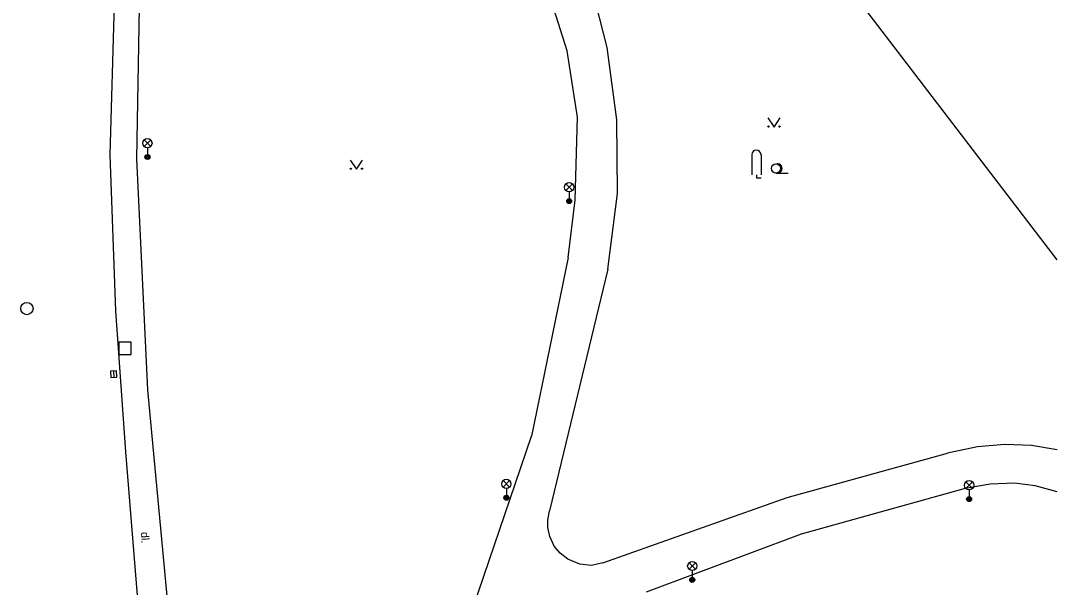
# Model space of a CAD drawing. Extents: x -598932 to -598196, y -1162207 to -1161504.
# Drawn here: x -598279.8 to -598195.6, y -1161978.2 to -1161932.2 of the extents above; entities that cross this region are included whole.
import ezdxf

# ---------------------------------------------------------------- set-up
doc = ezdxf.new("R2010")
doc.units = 0
for name, color, linetype in [('Level 26', 7, 'Continuous'), ('Level 27', 7, 'Continuous'), ('Level 33', 7, 'Continuous'), ('Level 36', 7, 'Continuous'), ('TM - chodniky - VP', 7, 'Continuous'), ('TM - komunikace - VP', 7, 'Continuous'), ('TM - plot dreveny_ kovovy - VP', 7, 'Continuous'), ('TM - popis povrchu', 7, 'Continuous')]:
    doc.layers.add(name, color=color, linetype=linetype)

msp = doc.modelspace()

# ---------------------------------------------------------------- linework, layer by layer
at = {"layer": 'Level 26'}
msp.add_lwpolyline([(-598271.78, -1161959.28), (-598270.78, -1161959.28), (-598270.78, -1161958.28), (-598271.78, -1161958.28)], close=True, dxfattribs=at)
at = {"layer": 'Level 27'}
msp.add_line((-598272.224, -1161960.64), (-598272.196, -1161961.14), dxfattribs=at)
msp.add_lwpolyline([(-598272.474, -1161960.655), (-598272.445, -1161961.154), (-598271.946, -1161961.125), (-598271.975, -1161960.626)], close=True, dxfattribs=at)
msp.add_circle((-598279.26, -1161955.56), 0.5, dxfattribs=at)
at = {"layer": 'Level 33'}
for p, q in [((-598269.735, -1161942.39), (-598269.205, -1161941.86)), ((-598269.735, -1161941.86), (-598269.205, -1161942.39)), ((-598269.47, -1161942.5), (-598269.47, -1161943.25)), ((-598235.475, -1161945.97), (-598234.945, -1161945.44)), ((-598235.475, -1161945.44), (-598234.945, -1161945.97)), ((-598235.21, -1161946.08), (-598235.21, -1161946.83)), ((-598240.575, -1161970.06), (-598240.045, -1161969.53)), ((-598240.575, -1161969.53), (-598240.045, -1161970.06)), ((-598202.985, -1161970.17), (-598202.455, -1161969.64)), ((-598202.985, -1161969.64), (-598202.455, -1161970.17)), ((-598240.31, -1161970.17), (-598240.31, -1161970.92)), ((-598202.72, -1161970.28), (-598202.72, -1161971.03)), ((-598225.475, -1161976.73), (-598224.945, -1161976.2)), ((-598225.475, -1161976.2), (-598224.945, -1161976.73)), ((-598225.21, -1161976.84), (-598225.21, -1161977.59))]:
    msp.add_line(p, q, dxfattribs=at)
for centre, radius in [((-598269.47, -1161942.125), 0.375), ((-598269.47, -1161943.25), 0.2), ((-598269.47, -1161943.25), 0.145), ((-598269.47, -1161943.25), 0.0876), ((-598235.21, -1161945.705), 0.375), ((-598235.21, -1161946.83), 0.2), ((-598235.21, -1161946.83), 0.145), ((-598235.21, -1161946.83), 0.0876), ((-598240.31, -1161969.795), 0.375), ((-598202.72, -1161969.905), 0.375), ((-598240.31, -1161970.92), 0.2), ((-598240.31, -1161970.92), 0.145), ((-598240.31, -1161970.92), 0.0876), ((-598202.72, -1161971.03), 0.2), ((-598202.72, -1161971.03), 0.145), ((-598202.72, -1161971.03), 0.0876), ((-598225.21, -1161976.465), 0.375), ((-598225.21, -1161977.59), 0.2), ((-598225.21, -1161977.59), 0.145), ((-598225.21, -1161977.59), 0.0876)]:
    msp.add_circle(centre, radius, dxfattribs=at)
at = {"layer": 'Level 36'}
for p, q in [((-598220.375, -1161943.065), (-598220.375, -1161944.69)), ((-598219.625, -1161943.065), (-598219.625, -1161944.69)), ((-598218.41, -1161944.555), (-598217.41, -1161944.555))]:
    msp.add_line(p, q, dxfattribs=at)
for points in [[(-598219.07, -1161940.08), (-598218.57, -1161940.83), (-598218.07, -1161940.08)], [(-598252.99, -1161943.5), (-598252.49, -1161944.25), (-598251.99, -1161943.5)], [(-598220, -1161944.69), (-598220, -1161944.94), (-598219.625, -1161944.94)]]:
    msp.add_lwpolyline(points, dxfattribs=at)
for centre, radius in [((-598219.02, -1161940.78), 0.05), ((-598218.121, -1161940.78), 0.05), ((-598218.41, -1161944.18), 0.375), ((-598252.94, -1161944.2), 0.05), ((-598252.041, -1161944.2), 0.05)]:
    msp.add_circle(centre, radius, dxfattribs=at)
for centre, start, end in [((-598220, -1161943.065), 0, 180), ((-598218.285, -1161944.18), 260.40593, 99.59407)]:
    msp.add_arc(centre, 0.375, start, end, dxfattribs=at)
at = {"layer": 'TM - chodniky - VP'}
for points in [[(-598270.34, -1161943.41), (-598269.89, -1161918.74)], [(-598232.06, -1161952.35), (-598231.27, -1161946.21), (-598231.34, -1161940.22), (-598232.12, -1161934.35), (-598233.67, -1161928.29)], [(-598235.37, -1161934.63), (-598237.18, -1161928.9)], [(-598234.53, -1161940.01), (-598235.37, -1161934.63)], [(-598235.3, -1161951.41), (-598234.73, -1161946.76), (-598234.53, -1161940.01)], [(-598269.44, -1161962.15), (-598270.34, -1161943.41)], [(-598235.3, -1161951.41), (-598238.26, -1161965.91)], [(-598232.06, -1161952.35), (-598236.8, -1161971.98)], [(-598267.63, -1161981.5), (-598269.44, -1161962.15)], [(-598250.79, -1161995.46), (-598245.91, -1161986.86), (-598243.88, -1161982.39), (-598238.26, -1161965.91)], [(-598195.56, -1161967.024), (-598197.64, -1161966.67), (-598199.83, -1161966.59), (-598202.04, -1161966.79), (-598204.47, -1161967.31)], [(-598232.47, -1161976.21), (-598217.5, -1161970.91), (-598204.47, -1161967.31)], [(-598195.56, -1161970.429), (-598197.36, -1161969.96), (-598199.03, -1161969.75), (-598201.01, -1161969.82), (-598203.04, -1161970.18)], [(-598203.04, -1161970.18), (-598216.37, -1161973.87), (-598228.95, -1161978.59)], [(-598232.47, -1161976.21), (-598233.4, -1161976.41), (-598234.35, -1161976.32), (-598235.31, -1161975.92), (-598235.94, -1161975.43), (-598236.44, -1161974.86), (-598236.79, -1161974.07), (-598236.94, -1161973.34), (-598236.94, -1161972.73), (-598236.8, -1161971.98)]]:
    msp.add_lwpolyline(points, dxfattribs=at)
at = {"layer": 'TM - komunikace - VP'}
msp.add_lwpolyline([(-598262.77, -1161874.74), (-598265.38, -1161883.44), (-598269.26, -1161901.36), (-598271.02, -1161911.25), (-598271.81, -1161918.47), (-598272.52, -1161943.07), (-598272.06, -1161955.75), (-598271.25, -1161967.2), (-598270.31, -1161978.85)], dxfattribs=at)
at = {"layer": 'TM - plot dreveny_ kovovy - VP'}
msp.add_lwpolyline([(-598195.56, -1161951.61), (-598255.25, -1161873.61)], dxfattribs=at)

# ---------------------------------------------------------------- texts
at = {"layer": 'TM - popis povrchu'}
msp.add_text('dl.', height=0.65, rotation=273.49, dxfattribs=at).set_placement((-598270.01, -1161973.72))

doc.saveas('drawing.dxf')
